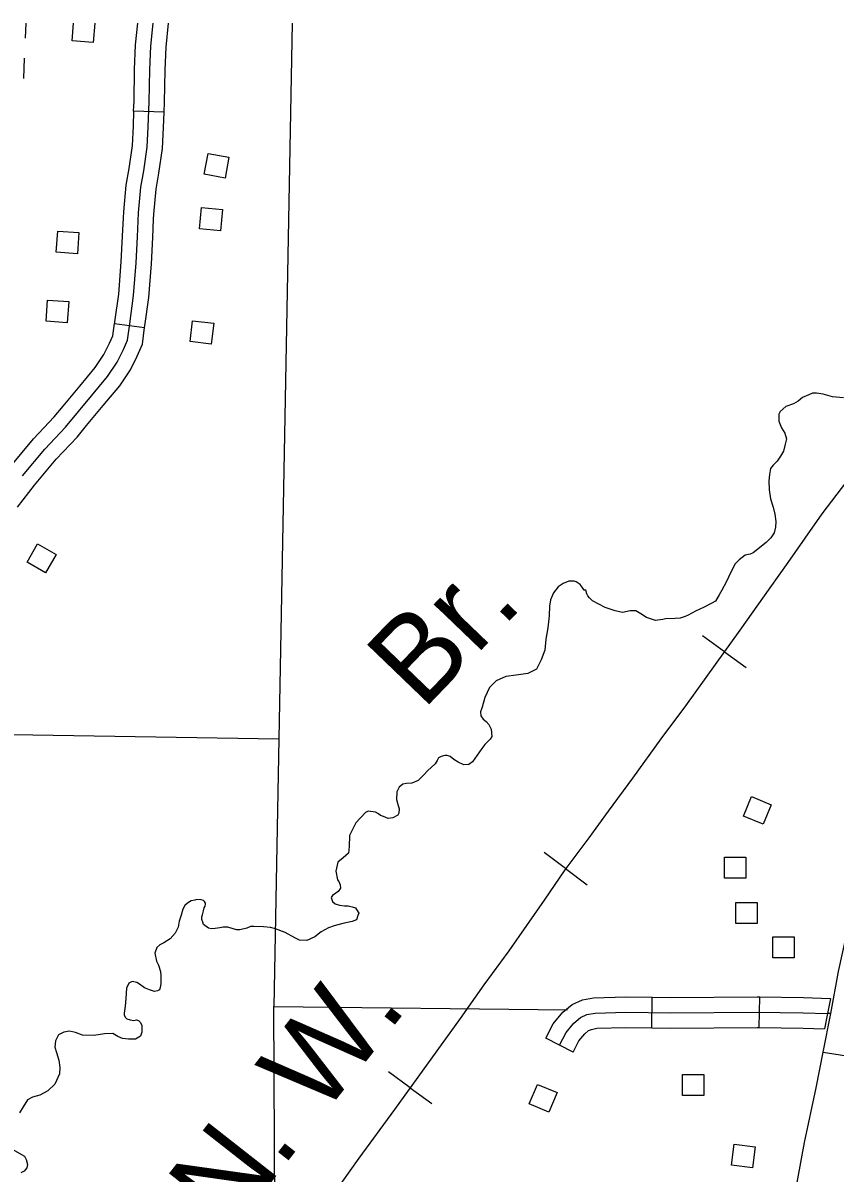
# Model space of a CAD drawing. Extents: x 61396 to 64680, y 55472 to 57605.
# Drawn here: x 62743.1 to 62867.8, y 56508.8 to 56685.3 of the extents above; entities that cross this region are included whole.
import ezdxf

# ---------------------------------------------------------------- set-up
doc = ezdxf.new("R2010")
doc.units = 0
for name, color, linetype in [('31', 7, 'Continuous'), ('32', 7, 'Continuous'), ('33', 7, 'Continuous'), ('34', 7, 'Continuous'), ('35', 7, 'Continuous'), ('40', 7, 'Continuous'), ('5', 7, 'Continuous'), ('56', 7, 'Continuous'), ('57', 7, 'Continuous'), ('6', 7, 'Continuous')]:
    doc.layers.add(name, color=color, linetype=linetype)

msp = doc.modelspace()

# ---------------------------------------------------------------- linework, layer by layer
at = {"layer": '31'}
for p, q in [((62764.79, 56671.56), (62760.1, 56671.76)), ((62763.17, 56655.16), (62763.17, 56655.16)), ((62757.14, 56639.13), (62761.79, 56638.53))]:
    msp.add_line(p, q, dxfattribs=at)
for points in [[(62743.06, 56615.78), (62746.48, 56619.88), (62749.65, 56623.25), (62753.63, 56628.03), (62756.08, 56631.01), (62757.57, 56633.22), (62758.53, 56635.14), (62759.17, 56636.59), (62759.5, 56639.08), (62760.1, 56643.42), (62760.5, 56648.44), (62760.7, 56652.46), (62760.86, 56656.11), (62761.22, 56660.05), (62761.67, 56662.58), (62762.19, 56666.23), (62762.35, 56669.33), (62762.51, 56673.18), (62762.59, 56678.08), (62762.75, 56681.74), (62763.12, 56685.27)], [(62760.1, 56671.76), (62760.17, 56673.25), (62760.25, 56678.15), (62760.41, 56681.91), (62760.76, 56685.27)], [(62764.79, 56671.56), (62764.85, 56673.12), (62764.93, 56678.01), (62765.09, 56681.57), (62765.47, 56685.27)], [(62760.1, 56671.76), (62760.01, 56669.44), (62759.85, 56666.46), (62759.35, 56662.95), (62758.9, 56660.36), (62758.52, 56656.27), (62758.48, 56655.36)], [(62763.17, 56655.16), (62763.2, 56655.95), (62763.55, 56659.74), (62763.98, 56662.21), (62764.52, 56666.01), (62764.69, 56669.22), (62764.79, 56671.56)], [(62758.48, 56655.36), (62758.36, 56652.57), (62758.16, 56648.59), (62757.77, 56643.67), (62757.17, 56639.39), (62757.14, 56639.13)], [(62761.79, 56638.53), (62761.82, 56638.77), (62762.43, 56643.16), (62762.84, 56648.29), (62763.04, 56652.35), (62763.17, 56655.16)], [(62749.28, 56626.47), (62751.83, 56629.53), (62754.2, 56632.41), (62755.54, 56634.4), (62756.41, 56636.14), (62756.89, 56637.23), (62757.14, 56639.13)], [(62752.88, 56623.47), (62755.43, 56626.54), (62757.96, 56629.6), (62759.6, 56632.03), (62760.65, 56634.14), (62761.46, 56635.95), (62761.79, 56638.53)], [(62738.56, 56613.83), (62741.24, 56617.26), (62744.72, 56621.43), (62747.9, 56624.81), (62749.28, 56626.47)], [(62742.26, 56610.95), (62744.89, 56614.31), (62748.23, 56618.33), (62751.41, 56621.7), (62752.88, 56623.47)]]:
    msp.add_lwpolyline(points, dxfattribs=at)
at = {"layer": '32'}
for p, q in [((62839.65, 56531.04), (62839.71, 56535.73)), ((62856.14, 56531.09), (62856.21, 56535.77)), ((62827.57, 56527.3), (62823.39, 56529.44))]:
    msp.add_line(p, q, dxfattribs=at)
for points in [[(62823.39, 56529.44), (62824.52, 56531.63), (62826, 56533.42), (62827.43, 56534.64), (62829, 56535.31), (62830.67, 56535.63), (62835.64, 56535.78), (62839.71, 56535.73)], [(62839.71, 56535.73), (62842.59, 56535.69), (62855.83, 56535.78), (62856.21, 56535.77)], [(62856.21, 56535.77), (62862.95, 56535.67), (62867.1, 56535.56), (62866.63, 56533.23), (62866.16, 56530.9)], [(62825.48, 56528.37), (62826.48, 56530.33), (62827.68, 56531.76), (62828.68, 56532.62), (62829.69, 56533.06), (62830.93, 56533.29), (62835.66, 56533.44), (62842.58, 56533.35), (62855.82, 56533.43), (62862.9, 56533.33), (62866.63, 56533.23)], [(62827.57, 56527.3), (62828.45, 56529.03), (62829.35, 56530.11), (62829.94, 56530.61), (62830.38, 56530.8), (62831.19, 56530.96), (62835.68, 56531.09), (62839.65, 56531.04)], [(62839.65, 56531.04), (62842.57, 56531), (62855.81, 56531.09), (62856.14, 56531.09)], [(62856.14, 56531.09), (62862.86, 56530.99), (62866.16, 56530.9)]]:
    msp.add_lwpolyline(points, dxfattribs=at)
at = {"layer": '33'}
msp.add_line((62865.94, 56527.28), (62867.12, 56533.22), dxfattribs=at)
for points in [[(62867.12, 56533.22), (62868.33, 56539.7), (62870.08, 56547.82), (62871.34, 56552.74), (62872.79, 56556.64), (62874.14, 56559.88), (62875.47, 56562.88), (62877.61, 56567.24), (62880.02, 56572.36), (62881.5, 56575.76)], [(62859.07, 56492.04), (62859.93, 56496.43), (62860.68, 56500.41), (62862.06, 56507.85), (62863.08, 56513.45), (62864.87, 56521.82), (62865.94, 56527.28)], [(62865.94, 56527.28), (62870.2, 56526.64), (62873.82, 56525.9)]]:
    msp.add_lwpolyline(points, dxfattribs=at)
at = {"layer": '34'}
msp.add_lwpolyline([(62867.12, 56533.22), (62866.63, 56533.23)], dxfattribs=at)
at = {"layer": '35'}
for points in [[(62869.06, 56627.76), (62867.4, 56627.9), (62865.93, 56628.29), (62864.93, 56628.47), (62864.31, 56628.43), (62863.75, 56628.21), (62862.78, 56627.79), (62862.13, 56627.25), (62861.39, 56626.8), (62860.21, 56626.41), (62859.34, 56625.65), (62859.13, 56625.24), (62859.17, 56624.15), (62859.55, 56623.15), (62860.06, 56622.31), (62860.32, 56621.44), (62860.14, 56620.62), (62859.87, 56619.56), (62859.38, 56618.8), (62858.89, 56618.01), (62858.27, 56617.41), (62857.87, 56616.9), (62857.69, 56615.99), (62857.61, 56614.99), (62857.65, 56613.62), (62857.89, 56612.21), (62858.28, 56610.93), (62858.54, 56609.9), (62858.7, 56608.78), (62858.65, 56607.9), (62858.44, 56607.02), (62857.92, 56606.26), (62857.21, 56605.53), (62855.2, 56603.92), (62854.76, 56603.76), (62853.98, 56603.59), (62853.05, 56602.89), (62852.44, 56602.26), (62851.76, 56601), (62851.06, 56599.46), (62850.42, 56598.23), (62849.99, 56597.51), (62849.44, 56596.53), (62848.78, 56596.15), (62847.67, 56595.6), (62846.36, 56594.99), (62845.24, 56594.39), (62844.75, 56594.16), (62844, 56593.93), (62843.22, 56593.89), (62841.75, 56593.82), (62841.35, 56593.72), (62840.2, 56593.55), (62838.82, 56594), (62837.94, 56594.59), (62837.18, 56595.02), (62836.9, 56595.05), (62836.34, 56595.04)], [(62836.34, 56595.04), (62835.13, 56594.81), (62834, 56595.04), (62832.5, 56595.56), (62830.52, 56596.57), (62830.08, 56597.04), (62829.82, 56597.35), (62829.66, 56597.66), (62829.5, 56598.19), (62829.25, 56598.22), (62828.97, 56598.65), (62828.65, 56599.06), (62828.05, 56599.49), (62827.71, 56599.61), (62826.93, 56599.6), (62826.03, 56599.25), (62825.28, 56598.74), (62824.57, 56597.82), (62824.09, 56596.72), (62823.94, 56595.75), (62823.89, 56594.28), (62823.69, 56592.43), (62823.4, 56590.67), (62823.2, 56588.98), (62822.65, 56587.5), (62821.92, 56586.09), (62820.61, 56585.44), (62818.81, 56585.17), (62817.22, 56584.94), (62815.76, 56584.3), (62814.74, 56583.25), (62814, 56581.74), (62813.58, 56580.27), (62813.34, 56579.54), (62813.41, 56578.95), (62813.76, 56578.39), (62814.2, 56578.08), (62814.64, 56577.62), (62814.99, 56576.87), (62815.07, 56575.77), (62814.82, 56575.33), (62814.02, 56574.51), (62813.55, 56573.91), (62813.22, 56573.38), (62812.11, 56571.86), (62811.58, 56571.45), (62810.8, 56571.38), (62809.92, 56571.81), (62809.23, 56572.2), (62808.67, 56572.7), (62808.23, 56572.85), (62807.89, 56572.82), (62807.29, 56572.68), (62806.92, 56572.49), (62806.71, 56572.08), (62806.37, 56571.58), (62805.22, 56570.5), (62804.7, 56569.9), (62803.8, 56568.98), (62802.81, 56568.57), (62802, 56568.53), (62801.41, 56568.46), (62800.88, 56567.98), (62800.48, 56567.26), (62800.43, 56566.07), (62800.59, 56565.54), (62800.85, 56564.63), (62800.8, 56563.97), (62800.64, 56563.69), (62799.9, 56563.28), (62799.15, 56563.17), (62798.46, 56563.45), (62797.99, 56563.63), (62797.68, 56563.88), (62797.21, 56564.12), (62796.11, 56564.3), (62795.68, 56564.11), (62794.23, 56562.49), (62793.22, 56560.57), (62793.17, 56558.88), (62793.09, 56557.85), (62792.28, 56557.12), (62791.45, 56556.45), (62791.15, 56555.07), (62791.41, 56553.76), (62791.6, 56553.48), (62791.8, 56552.98), (62791.86, 56552.48), (62791.5, 56551.98), (62791.15, 56551.72), (62790.63, 56551.34), (62790.44, 56551.03), (62790.64, 56550.43), (62791.05, 56550.06), (62791.7, 56549.85), (62792.49, 56549.77), (62793.05, 56549.74), (62793.64, 56549.59), (62794.18, 56549.44), (62794.33, 56549.22), (62794.68, 56548.63)], [(62794.68, 56548.63), (62794.53, 56548.29), (62794.32, 56547.63), (62793.67, 56547.37), (62792.23, 56547.07), (62790.86, 56546.71), (62789.99, 56546.36), (62788.91, 56545.75), (62787.92, 56544.99), (62786.67, 56544.44), (62785.58, 56544.49), (62784.86, 56544.86), (62783.38, 56545.66), (62781.88, 56546.21), (62781.1, 56546.42), (62780.03, 56546.56), (62778.57, 56546.58), (62778.04, 56546.57), (62777.48, 56546.31), (62776.42, 56546.08), (62775.95, 56546.08), (62775.39, 56546.23), (62774.54, 56546.47), (62773.82, 56546.49), (62773.32, 56546.36), (62772.61, 56546.26), (62772.05, 56546.22), (62771.61, 56546.34), (62770.85, 56546.9), (62770.72, 56547.24), (62770.59, 56547.65), (62770.56, 56548.05), (62770.65, 56548.4), (62770.83, 56549), (62770.95, 56549.44), (62771.1, 56549.69), (62771.13, 56550), (62771.13, 56550.16), (62771, 56550.41), (62770.81, 56550.56), (62770.47, 56550.68), (62769.81, 56550.71), (62769.5, 56550.61), (62768.94, 56550.51), (62768.38, 56550.19), (62767.98, 56549.81), (62767.67, 56549.27), (62767.4, 56548.33), (62767.1, 56547.39), (62766.92, 56546.48), (62766.5, 56545.57), (62765.72, 56544.71), (62764.73, 56544.08), (62764.14, 56543.76), (62763.65, 56543.38), (62763.38, 56542.5), (62763.61, 56541.28), (62763.93, 56540.63), (62764.25, 56539.69), (62764.29, 56539), (62764.27, 56537.78), (62764.15, 56537.22), (62764.09, 56536.87), (62763.75, 56536.74), (62763.28, 56536.61), (62762.53, 56536.85), (62761.78, 56537.19), (62760.99, 56537.75), (62760.58, 56537.99), (62759.86, 56538.14), (62759.37, 56537.88), (62759, 56537.1), (62758.89, 56535.53), (62758.78, 56534.37), (62758.66, 56533.31), (62758.64, 56532.96), (62758.83, 56532.62), (62759.08, 56532.43), (62759.58, 56532.28), (62760.14, 56532.16), (62760.55, 56532.26), (62760.86, 56532.14), (62761.18, 56531.83), (62761.34, 56531.39), (62761.35, 56530.36), (62761.17, 56529.77), (62760.39, 56529.32), (62759.3, 56529.31), (62758.39, 56529.39), (62757.67, 56529.73), (62756.92, 56530.16), (62755.64, 56530.14), (62753.99, 56529.84), (62752.27, 56529.89), (62751.2, 56530.31), (62750.26, 56530.52), (62749.36, 56530.39), (62748.55, 56529.97), (62748.13, 56529.03), (62747.98, 56528.09), (62748.24, 56527.24)], [(62748.24, 56527.24), (62748.63, 56526.06), (62748.79, 56524.93), (62748.71, 56523.99), (62747.98, 56522.39), (62746.93, 56521.35), (62745.72, 56520.68), (62744.56, 56520.41), (62743.82, 56519.97), (62743.14, 56518.89), (62742.56, 56517.98)], [(62741.43, 56512.43), (62743.35, 56511.32), (62743.6, 56510.82), (62743.83, 56510.07), (62743.71, 56509.57), (62743.31, 56509.04), (62742.78, 56508.78)]]:
    msp.add_lwpolyline(points, dxfattribs=at)
at = {"layer": '40'}
for p, q in [((62850.78, 56588.76), (62847.45, 56591.19)), ((62850.78, 56588.76), (62854.12, 56586.33)), ((62826.42, 56555.48), (62823.13, 56557.97)), ((62826.42, 56555.48), (62829.71, 56552.99)), ((62802.54, 56521.84), (62799.2, 56524.26)), ((62802.54, 56521.84), (62805.89, 56519.43))]:
    msp.add_line(p, q, dxfattribs=at)
for points in [[(62869.52, 56614.87), (62865.75, 56609.91), (62860.51, 56602.46), (62857.77, 56598.56), (62853.17, 56592.05), (62849.37, 56586.81), (62844.8, 56580.48), (62841.02, 56575.37), (62836.7, 56569.37), (62832.93, 56564.29), (62830, 56560.21), (62826.29, 56555.31), (62823.12, 56550.62), (62817.7, 56542.83), (62813.84, 56537.62), (62810.21, 56532.48), (62800.14, 56518.51), (62794.66, 56511.05), (62790.55, 56505.18)], [(62869.52, 56614.87), (62865.75, 56609.91), (62860.51, 56602.46), (62857.77, 56598.56), (62853.17, 56592.05), (62849.37, 56586.81), (62844.8, 56580.48), (62841.02, 56575.37), (62836.7, 56569.37), (62832.93, 56564.29), (62830, 56560.21), (62826.29, 56555.31)], [(62826.29, 56555.31), (62823.12, 56550.62), (62817.7, 56542.83), (62813.84, 56537.62), (62810.21, 56532.48), (62800.14, 56518.51), (62794.66, 56511.05), (62790.55, 56505.18)]]:
    msp.add_lwpolyline(points, dxfattribs=at)
at = {"layer": '5'}
for points in [[(62784.44, 56685.27), (62782.37, 56575.37)], [(62781.6, 56534.3), (62826.69, 56533.78)]]:
    msp.add_lwpolyline(points, dxfattribs=at)
at = {"layer": '56'}
msp.add_lwpolyline([(62754.13, 56685.27), (62753.89, 56682.29), (62750.64, 56682.54), (62750.85, 56685.27)], dxfattribs=at)
for points in [[(62770.93, 56662.06), (62771.52, 56665.26), (62774.73, 56664.66), (62774.13, 56661.46)], [(62770.2, 56653.7), (62770.51, 56656.94), (62773.75, 56656.63), (62773.45, 56653.39)], [(62748.22, 56650.08), (62748.44, 56653.33), (62751.7, 56653.1), (62751.48, 56649.86)], [(62746.66, 56639.48), (62746.87, 56642.73), (62750.13, 56642.51), (62749.91, 56639.26)], [(62768.76, 56636.36), (62769.15, 56639.58), (62772.39, 56639.2), (62772, 56635.97)], [(62743.74, 56602.51), (62745.36, 56605.33), (62748.19, 56603.71), (62746.58, 56600.89)], [(62853.7, 56563.51), (62854.93, 56566.52), (62857.95, 56565.29), (62856.72, 56562.28)], [(62850.81, 56553.99), (62850.81, 56557.24), (62854.07, 56557.24), (62854.07, 56553.99)], [(62852.57, 56547.03), (62852.57, 56550.28), (62855.83, 56550.28), (62855.83, 56547.03)], [(62858.24, 56541.76), (62858.24, 56545.01), (62861.5, 56545.01), (62861.5, 56541.76)], [(62844.37, 56520.64), (62844.37, 56523.89), (62847.63, 56523.89), (62847.63, 56520.64)], [(62820.84, 56519.36), (62822.1, 56522.36), (62825.11, 56521.09), (62823.85, 56518.09)], [(62851.86, 56509.97), (62852.29, 56513.2), (62855.52, 56512.78), (62855.1, 56509.55)]]:
    msp.add_lwpolyline(points, close=True, dxfattribs=at)
at = {"layer": '57'}
msp.add_line((62743.23, 56676.74), (62743.35, 56679.86), dxfattribs=at)
msp.add_lwpolyline([(62743.56, 56685.27), (62743.47, 56682.96)], dxfattribs=at)
at = {"layer": '6'}
for points in [[(62722.54, 56576.35), (62782.37, 56575.37), (62781.6, 56534.3)], [(62781.84, 56492.38), (62781.6, 56534.3)]]:
    msp.add_lwpolyline(points, dxfattribs=at)

# ---------------------------------------------------------------- texts
at = {"layer": '35'}
msp.add_text('Br.', height=13.2, rotation=46.0997, dxfattribs=at).set_placement((62804.46, 56579.65))
at = {"layer": '40'}
msp.add_text('L. & N. W.', height=13.2, rotation=51.8882, dxfattribs=at).set_placement((62752.62, 56470.84))

doc.saveas('drawing.dxf')
